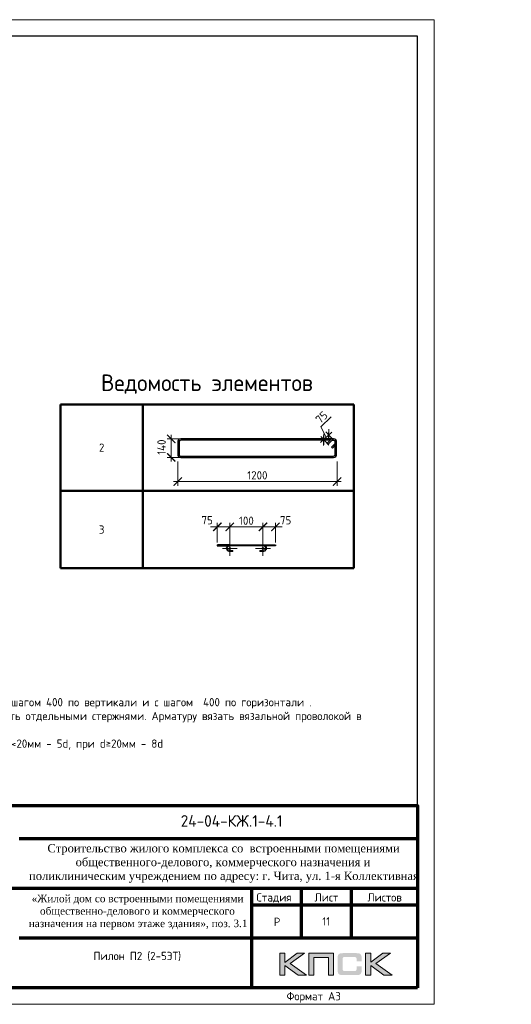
# Model space of a CAD drawing. Header units: millimetres. Extents: x 369815 to 1481759, y -423071 to -27917.
# Tile 226 of 380: x 576595 to 591404, y -198192 to -168492. Entities that reach past the tile are written whole.
import ezdxf
from ezdxf.enums import TextEntityAlignment as Align

# ---------------------------------------------------------------- set-up
doc = ezdxf.new("R2010")
doc.units = ezdxf.units.MM
doc.linetypes.add('CENTER2', pattern=[28.575, 19.05, -3.175, 3.175, -3.175])
doc.linetypes.add('GOST2.303 4', pattern=[7, 5, -2, 0])
for name, color, linetype, lineweight in [('Арм_шпильки', 143, 'Continuous', 18), ('Выноски', 20, 'Continuous', 20), ('Каркасы ригель', 3, 'Continuous', 0), ('Осевая', 10, 'CENTER2', 20), ('подоснова', 151, 'Continuous', 5), ('поз.', 2, 'Continuous', 25), ('размер', 1, 'Continuous', 25), ('РАЗМЕРЫ', 1, 'Continuous', 9), ('Рамка', 7, 'Continuous', 70), ('Текст', 7, 'Continuous', 25), ('ТОНКИЕ', 7, 'Continuous', 9)]:
    doc.layers.add(name, color=color, linetype=linetype, lineweight=lineweight)
doc.layers.add('Рамка печать', color=7, linetype='Continuous')
doc.layers.add('ТОЛСТЫЕ_ОСНОВНЫЕ', color=6, linetype='Continuous')
doc.styles.add('GOST 2.304', font='CS_Gost2304.shx')
doc.styles.add('GOST-2.304_Type-B', font='GOST_Common.ttf')
doc.styles.add('style1', font='GOST_Common.ttf', dxfattribs={"height": 500})
doc.styles.add('ГОСТ', font='GOST_Common.ttf')
doc.dimstyles.new('мой', dxfattribs={"dimscale": 100, "dimtxt": 2.5, "dimasz": 2.5, "dimexe": 1.25, "dimexo": 0.625, "dimtad": 1, "dimdec": 0, "dimtxsty": 'GOST-2.304_Type-B', "dimblk": 'ARCHTICK', "dimcen": 2.5, "dimdle": 2, "dimaunit": 1, "dimadec": 1, "dimazin": 2, "dimtfac": 1, "dimtdec": 0, "dimtmove": 1, "dimatfit": 3, "dimfxl": 1, "dimtfill": 1, "dimlwd": -1, "dimlwe": -1, "dimarcsym": 0})
doc.dimstyles.new('мой 25', dxfattribs={"dimscale": 100, "dimtxt": 2.5, "dimasz": 2.5, "dimexe": 1.25, "dimexo": 0.625, "dimtad": 1, "dimdec": 0, "dimlfac": 0.5, "dimtxsty": 'GOST-2.304_Type-B', "dimblk": 'ARCHTICK', "dimcen": 2.5, "dimdle": 1.25, "dimaunit": 1, "dimadec": 1, "dimazin": 2, "dimtfac": 1, "dimtdec": 0, "dimtmove": 1, "dimatfit": 3, "dimfxl": 6, "dimfxlon": 1, "dimtfill": 1, "dimlwd": -1, "dimlwe": -1, "dimarcsym": 0})

# ---------------------------------------------------------------- blocks, each defined once
blk = doc.blocks.new('штамп кж1.1')
at = {"layer": 'Рамка печать', "lineweight": 20}
h = blk.add_hatch(color=0, dxfattribs=at)
h.paths.add_polyline_path([(419458, -85094), (419234, -85094), (418867, -85370), (418867, -85094), (418712, -85094), (418712, -85757), (418867, -85757), (418867, -85466), (419264, -85757), (419512, -85757), (419019, -85406)])
h.paths.add_polyline_path([(419737, -85219), (420175, -85219), (420175, -85757), (420329, -85757), (420329, -85094), (420165, -85094), (419583, -85094), (419583, -85251), (419583, -85757), (419737, -85757)])
h.paths.add_polyline_path([(421451, -85091), (421295, -85091), (421295, -85754), (421451, -85754), (421451, -85462), (421847, -85754), (422095, -85754), (421602, -85403), (422041, -85091), (421818, -85091), (421451, -85367)])
blk.add_hatch(color=204, dxfattribs=at).paths.add_polyline_path([(421166, -85165), (421164, -85157), (421161, -85151), (421158, -85145), (421154, -85139), (421151, -85134), (421147, -85129), (421143, -85124), (421139, -85120), (421133, -85117), (421128, -85113), (421122, -85109), (421115, -85107), (421108, -85104), (421100, -85101), (421093, -85099), (421075, -85096), (421056, -85093), (421035, -85092), (421012, -85091), (420617, -85091), (420594, -85092), (420573, -85093), (420553, -85096), (420536, -85099), (420528, -85102), (420521, -85104), (420514, -85107), (420508, -85110), (420502, -85113), (420496, -85117), (420491, -85120), (420486, -85124), (420482, -85129), (420478, -85134), (420474, -85139), (420471, -85145), (420468, -85151), (420466, -85158), (420463, -85165), (420461, -85172), (420457, -85188), (420455, -85206), (420453, -85226), (420453, -85248), (420453, -85596), (420453, -85618), (420455, -85638), (420457, -85656), (420461, -85673), (420463, -85680), (420466, -85687), (420468, -85694), (420471, -85700), (420474, -85705), (420478, -85711), (420482, -85716), (420486, -85720), (420491, -85725), (420496, -85728), (420502, -85731), (420508, -85735), (420514, -85738), (420521, -85740), (420528, -85743), (420536, -85745), (420553, -85749), (420573, -85751), (420594, -85753), (420617, -85754), (421012, -85754), (421035, -85753), (421056, -85752), (421075, -85749), (421092, -85746), (421100, -85743), (421108, -85741), (421115, -85738), (421122, -85735), (421128, -85732), (421133, -85728), (421139, -85725), (421143, -85720), (421147, -85716), (421151, -85711), (421154, -85706), (421158, -85700), (421161, -85694), (421164, -85688), (421166, -85680), (421169, -85673), (421172, -85656), (421175, -85639), (421176, -85618), (421177, -85596), (421177, -85487), (421022, -85487), (421022, -85576), (421022, -85582), (421021, -85588), (421020, -85594), (421019, -85599), (421017, -85604), (421015, -85608), (421012, -85612), (421008, -85616), (421005, -85619), (421001, -85622), (420996, -85624), (420991, -85626), (420987, -85627), (420981, -85628), (420974, -85628), (420968, -85629), (420649, -85629), (420644, -85628), (420639, -85628), (420635, -85626), (420631, -85624), (420627, -85621), (420624, -85618), (420620, -85615), (420617, -85611), (420615, -85607), (420613, -85603), (420611, -85598), (420609, -85593), (420607, -85584), (420607, -85574), (420607, -85256), (420607, -85250), (420607, -85245), (420609, -85240), (420610, -85235), (420611, -85231), (420613, -85228), (420616, -85225), (420619, -85221), (420622, -85218), (420626, -85216), (420630, -85214), (420634, -85212), (420639, -85211), (420643, -85210), (420649, -85210), (420654, -85210), (420968, -85210), (420974, -85210), (420981, -85210), (420986, -85212), (420991, -85213), (420996, -85215), (421000, -85217), (421004, -85220), (421008, -85223), (421011, -85227), (421014, -85231), (421017, -85235), (421019, -85240), (421020, -85245), (421021, -85250), (421022, -85257), (421022, -85263), (421022, -85336), (421177, -85336), (421177, -85248), (421176, -85226), (421175, -85206), (421172, -85188), (421168, -85172)])
at = {"layer": 'Рамка', "color": 7}
for p, q in [((410858, -81634), (422858, -81634)), ((404358, -83134), (422858, -83134)), ((419358, -83134), (419358, -84634)), ((420858, -83134), (420858, -84634)), ((417858, -83634), (422858, -83634)), ((417858, -83634), (422858, -83634)), ((410858, -84634), (422858, -84634))]:
    blk.add_line(p, q, dxfattribs=at)
at = {"layer": 'Рамка'}
blk.add_line((417858, -83134), (417858, -86134), dxfattribs=at)
blk.add_lwpolyline([(422858, -86134), (404358, -86134), (404358, -80634), (422858, -80634)], close=True, dxfattribs=at)
at = {"layer": 'Рамка печать', "color": 0, "lineweight": 20}
for points in [[(418712, -85757), (418712, -85094), (418867, -85094), (418867, -85370), (419234, -85094), (419458, -85094), (419019, -85406), (419512, -85757), (419264, -85757), (418867, -85466), (418867, -85757), (418712, -85757)], [(419737, -85757), (419737, -85219), (420175, -85219), (420175, -85757), (420329, -85757), (420329, -85094), (420165, -85094), (419583, -85094), (419583, -85251), (419583, -85757), (419737, -85757)], [(421295, -85754), (421295, -85091), (421451, -85091), (421451, -85367), (421818, -85091), (422041, -85091), (421602, -85403), (422095, -85754), (421847, -85754), (421451, -85462), (421451, -85754), (421295, -85754)]]:
    blk.add_lwpolyline(points, close=True, dxfattribs=at)
at = {"layer": 'Текст', "color": 7, "style": 'ГОСТ'}
blk.add_text('24-04-КЖ.1-4.1', height=350, dxfattribs=at).set_placement((417259, -81103), align=Align.MIDDLE_CENTER)
for s, p in [('Стадия', (418009, -83534)), ('Лист', (419758, -83534)), ('Листов', (421350, -83534)), ('Р', (418530, -84272))]:
    blk.add_text(s, height=250, dxfattribs=at).set_placement(p)
at = {"layer": 'Текст', "color": 7, "attachment_point": 1, "style": 'ГОСТ'}
for s, width, heights, insert, char_height in [('\\pi594.35517;{\\fTimes New Roman|b0|i0|c204|p18;\\C256;Строительство жилого комплекса со  встроенными помещениями \\P\\pi1441.86779;общественного-делового, коммерческого назначения и \\P\\pi41.3631;поликлиническим учреждением по адресу: г. Чита, ул. 1-я Коллективная}', 11543.07, [0], (411117, -81801), 250), ('\\pi389.01406;{\\fTimes New Roman|b0|i0|c204|p18;\\C256;«Жилой дом со встроенными помещениями \\P\\pi641.91601;общественно-делового и коммерческого \\P\\pi302.06381;назначения на первом этаже здания», поз. 3.1\\P}', 7000, [1500], (410844, -83331), 225)]:
    blk.add_mtext_dynamic_manual_height_columns(s, width=width, gutter_width=12.5, heights=heights, dxfattribs=dict(at, insert=insert, char_height=char_height))
blk = doc.blocks.new('*T501')
at = {"layer": 'Выноски', "color": 0, "linetype": 'ByBlock', "lineweight": 50, "transparency": 16777216}
for p, q in [((0, 0), (8834, 0)), ((0, 0), (0, -4943)), ((2484, 0), (2484, -4943)), ((8834, 0), (8834, -4943)), ((0, -2606), (8834, -2606)), ((0, -4943), (8834, -4943))]:
    blk.add_line(p, q, dxfattribs=at)
at = {"layer": 'Выноски', "color": 0, "transparency": 16777216, "char_height": 250, "width": 2183.67, "attachment_point": 5, "style": 'GOST-2.304_Type-B'}
for s, insert in [('2', (1242, -1303)), ('3', (1242, -3774))]:
    blk.add_mtext(s, dxfattribs=dict(at, insert=insert))
blk = doc.blocks.new('*U121')
for p, q in [((-8, 0), (-7, 7.2)), ((-7, -7.2), (-8, 0)), ((-7, 7.2), (-4.2, 14)), ((-4.2, 14), (0.2, 19.8)), ((0.2, 19.8), (6, 24.2)), ((6, 24.2), (12.8, 27)), ((12.8, 27), (20, 28)), ((44, 28), (20, 28)), ((20, 20), (44, 20)), ((44, 20), (44, 28)), ((262.7, 28), (286.7, 28)), ((262.7, 20), (262.7, 28)), ((286.7, 20), (262.7, 20)), ((293.9, 27), (286.7, 28)), ((300.7, 24.2), (293.9, 27)), ((306.5, 19.8), (300.7, 24.2)), ((310.9, 14), (306.5, 19.8)), ((313.7, 7.2), (310.9, 14)), ((314.7, 0), (313.7, 7.2)), ((-4.2, -14), (-7, -7.2)), ((0.2, -19.8), (-4.2, -14)), ((6, -24.2), (0.2, -19.8)), ((12.8, -27), (6, -24.2)), ((20, -28), (12.8, -27)), ((20, -28), (286.7, -28)), ((286.7, -28), (293.9, -27)), ((293.9, -27), (300.7, -24.2)), ((300.7, -24.2), (306.5, -19.8)), ((306.5, -19.8), (310.9, -14)), ((310.9, -14), (313.7, -7.2)), ((313.7, -7.2), (314.7, 0))]:
    blk.add_line(p, q)
at = {"color": 0, "linetype": 'ByBlock', "lineweight": -2}
for p, q in [((0, 0), (0.7, 5.2)), ((0.7, 5.2), (2.7, 10)), ((2.7, 10), (5.9, 14.1)), ((5.9, 14.1), (10, 17.3)), ((10, 17.3), (14.8, 19.3)), ((14.8, 19.3), (20, 20)), ((291.8, 19.3), (286.7, 20)), ((296.7, 17.3), (291.8, 19.3)), ((300.8, 14.1), (296.7, 17.3)), ((304, 10), (300.8, 14.1)), ((306, 5.2), (304, 10)), ((306.7, 0), (306, 5.2)), ((0.7, -5.2), (0, 0)), ((2.7, -10), (0.7, -5.2)), ((5.9, -14.1), (2.7, -10)), ((10, -17.3), (5.9, -14.1)), ((14.8, -19.3), (10, -17.3)), ((20, -20), (14.8, -19.3)), ((20, -20), (286.7, -20)), ((286.7, -20), (291.8, -19.3)), ((291.8, -19.3), (296.7, -17.3)), ((296.7, -17.3), (300.8, -14.1)), ((300.8, -14.1), (304, -10)), ((304, -10), (306, -5.2)), ((306, -5.2), (306.7, 0))]:
    blk.add_line(p, q, dxfattribs=at)
at = {"style": 'GOST 2.304', "oblique": 15, "flags": 9}
for tag, p in [('ДИАМЕТР', (117.8, -62.2)), ('ДЛИНА', (118.1, -72.5)), ('ПОЗИЦИЯ', (118, -56.6)), ('КЛАСС', (118, -67.8)), ('МАССА', (118.7, -78.2))]:
    blk.add_attdef(tag, p, '', height=2.5, dxfattribs=at)
blk = doc.blocks.new('_ArchTick')
at = {"color": 0, "linetype": 'ByBlock', "const_width": 0.15}
blk.add_lwpolyline([(-0.5, -0.5), (0.5, 0.5)], dxfattribs=at)
blk = doc.blocks.new('*D502')
at = {"layer": 'DEFPOINTS', "color": 0, "transparency": 16777216}
for p in [(583923, -183791), (582923, -184328), (583923, -184328)]:
    blk.add_point(p, dxfattribs=at)
at = {"layer": 'РАЗМЕРЫ', "color": 0, "linetype": 'Continuous', "transparency": 16777216}
for p, q in [((582723, -183791), (584123, -183791)), ((582923, -184266), (582923, -183666)), ((583923, -184265), (583923, -183666))]:
    blk.add_line(p, q, dxfattribs=at)
at = {"layer": 'РАЗМЕРЫ', "color": 0, "transparency": 16777216, "xscale": 250, "yscale": 250, "zscale": 250, "rotation": 180}
blk.add_blockref('_ArchTick', (582923, -183791), dxfattribs=at)
at = {"layer": 'РАЗМЕРЫ', "color": 0, "transparency": 16777216, "xscale": 250, "yscale": 250, "zscale": 250}
blk.add_blockref('_ArchTick', (583923, -183791), dxfattribs=at)
at = {"layer": 'РАЗМЕРЫ', "color": 0, "transparency": 16777216, "insert": (583423, -183604), "char_height": 250, "attachment_point": 5, "style": 'GOST-2.304_Type-B', "bg_fill": 3, "box_fill_scale": 1.1, "bg_fill_color": 256, "bg_fill_true_color": 13158600, "bg_fill_transparency": 0}
blk.add_mtext('100', dxfattribs=at)
blk = doc.blocks.new('*D568')
at = {"layer": 'DEFPOINTS', "color": 0, "transparency": 16777216}
for p in [(582547, -184328), (582923, -184328)]:
    blk.add_point(p, dxfattribs=at)
at = {"layer": 'РАЗМЕРЫ', "color": 0, "linetype": 'Continuous', "transparency": 16777216}
for p, q in [((583123, -183791), (582347, -183791)), ((582547, -184265), (582547, -183666)), ((582923, -184266), (582923, -183666))]:
    blk.add_line(p, q, dxfattribs=at)
at = {"layer": 'РАЗМЕРЫ', "color": 0, "transparency": 16777216, "xscale": 250, "yscale": 250, "zscale": 250}
blk.add_blockref('_ArchTick', (582923, -183791), dxfattribs=at)
at = {"layer": 'РАЗМЕРЫ', "color": 0, "transparency": 16777216, "insert": (582241, -183589), "char_height": 250, "attachment_point": 5, "style": 'GOST-2.304_Type-B', "bg_fill": 3, "box_fill_scale": 1.1, "bg_fill_color": 256, "bg_fill_true_color": 13158600, "bg_fill_transparency": 0}
blk.add_mtext('75', dxfattribs=at)
at = {"layer": 'DEFPOINTS', "color": 0, "transparency": 16777216}
blk.add_point((582547, -183791), dxfattribs=at)
at = {"layer": 'РАЗМЕРЫ', "color": 0, "transparency": 16777216, "xscale": 250, "yscale": 250, "zscale": 250, "rotation": 180}
blk.add_blockref('_ArchTick', (582547, -183791), dxfattribs=at)
blk = doc.blocks.new('*D569')
at = {"layer": 'DEFPOINTS', "color": 0, "transparency": 16777216}
for p in [(583923, -184328), (584299, -184328)]:
    blk.add_point(p, dxfattribs=at)
at = {"layer": 'РАЗМЕРЫ', "color": 0, "linetype": 'Continuous', "transparency": 16777216}
for p, q in [((583723, -183791), (584499, -183791)), ((583923, -184266), (583923, -183666)), ((584299, -184265), (584299, -183666))]:
    blk.add_line(p, q, dxfattribs=at)
at = {"layer": 'РАЗМЕРЫ', "color": 0, "transparency": 16777216, "xscale": 250, "yscale": 250, "zscale": 250, "rotation": 180}
blk.add_blockref('_ArchTick', (583923, -183791), dxfattribs=at)
at = {"layer": 'РАЗМЕРЫ', "color": 0, "transparency": 16777216, "insert": (584606, -183589), "char_height": 250, "attachment_point": 5, "style": 'GOST-2.304_Type-B', "bg_fill": 3, "box_fill_scale": 1.1, "bg_fill_color": 256, "bg_fill_true_color": 13158600, "bg_fill_transparency": 0}
blk.add_mtext('75', dxfattribs=at)
at = {"layer": 'DEFPOINTS', "color": 0, "transparency": 16777216}
blk.add_point((584299, -183791), dxfattribs=at)
at = {"layer": 'РАЗМЕРЫ', "color": 0, "transparency": 16777216, "xscale": 250, "yscale": 250, "zscale": 250}
blk.add_blockref('_ArchTick', (584299, -183791), dxfattribs=at)
blk = doc.blocks.new('*U122')
at = {"color": 0, "linetype": 'ByBlock', "lineweight": -2}
for p, q in [((-10, 1176.4), (-10, 12.5)), ((-10, 1169.4), (-10, 1176.4)), ((22, 1128), (-3.4, 1153.5)), ((0, 1169.4), (0, 1176.4)), ((0, 1150.1), (0, 12.5)), ((3.7, 1160.6), (29.1, 1135.1)), ((108.8, 1198.9), (12.5, 1198.9)), ((108.8, 1188.9), (12.5, 1188.9)), ((29.1, 1135.1), (22, 1128)), ((53.8, 1159.8), (28.3, 1185.2)), ((38.8, 1188.9), (60.9, 1166.9)), ((60.9, 1166.9), (53.8, 1159.8)), ((121.3, 12.5), (121.3, 1176.4)), ((131.3, 12.5), (131.3, 1176.4)), ((12.5, 0), (108.8, 0)), ((12.5, -10), (108.8, -10))]:
    blk.add_line(p, q, dxfattribs=at)
for centre, radius, start, end in [((12.5, 1176.4), 22.5, 90, 180), ((12.5, 1169.4), 22.5, 180, 225), ((12.5, 1176.4), 12.5, 90, 180), ((12.5, 1169.4), 12.5, 180, 225), ((19.5, 1176.4), 12.5, 45, 90), ((108.8, 1176.4), 22.5, 0, 90), ((108.8, 1176.4), 12.5, 0, 90), ((12.5, 12.5), 22.5, 180, 270), ((12.5, 12.5), 12.5, 180, 270), ((108.8, 12.5), 12.5, 270, 0), ((108.8, 12.5), 22.5, 270, 0)]:
    blk.add_arc(centre, radius, start, end, dxfattribs=at)
at = {"style": 'GOST 2.304', "oblique": 15, "flags": 9}
for tag, p in [('ДИАМЕТР', (-52.8, -63)), ('КЛАСС', (-53, -68.7)), ('ДЛИНА', (-52.5, -73.8)), ('ПОЗИЦИЯ', (-52.3, -58)), ('МАССА', (-52.3, -78.3))]:
    blk.add_attdef(tag, p, '', height=2.5, dxfattribs=at)
blk = doc.blocks.new('*D503')
at = {"layer": 'DEFPOINTS', "color": 0, "transparency": 16777216}
for p in [(581355, -181469), (586154, -181607), (581355, -182423)]:
    blk.add_point(p, dxfattribs=at)
at = {"layer": 'РАЗМЕРЫ', "color": 0, "linetype": 'Continuous', "transparency": 16777216}
for p, q in [((581355, -181823), (581355, -182548)), ((586154, -181823), (586154, -182548)), ((586279, -182423), (581230, -182423))]:
    blk.add_line(p, q, dxfattribs=at)
at = {"layer": 'РАЗМЕРЫ', "color": 0, "transparency": 16777216, "xscale": 250, "yscale": 250, "zscale": 250, "rotation": 180}
blk.add_blockref('_ArchTick', (581355, -182423), dxfattribs=at)
at = {"layer": 'РАЗМЕРЫ', "color": 0, "transparency": 16777216, "xscale": 250, "yscale": 250, "zscale": 250}
blk.add_blockref('_ArchTick', (586154, -182423), dxfattribs=at)
at = {"layer": 'РАЗМЕРЫ', "color": 0, "transparency": 16777216, "insert": (583754, -182236), "char_height": 250, "attachment_point": 5, "style": 'GOST-2.304_Type-B', "bg_fill": 3, "box_fill_scale": 1.1, "bg_fill_color": 256, "bg_fill_true_color": 13158600, "bg_fill_transparency": 0}
blk.add_mtext('1200', dxfattribs=at)
blk = doc.blocks.new('*D570')
at = {"layer": 'DEFPOINTS', "color": 0, "transparency": 16777216}
for p in [(581160, -181137), (582670, -181137), (582324, -181696)]:
    blk.add_point(p, dxfattribs=at)
at = {"layer": 'РАЗМЕРЫ', "color": 0, "linetype": 'Continuous', "transparency": 16777216}
for p, q in [((581760, -181137), (581035, -181137)), ((581160, -181821), (581160, -181012)), ((581760, -181696), (581035, -181696))]:
    blk.add_line(p, q, dxfattribs=at)
at = {"layer": 'РАЗМЕРЫ', "color": 0, "transparency": 16777216, "insert": (580867, -181385), "char_height": 250, "attachment_point": 5, "rotation": 90, "style": 'GOST-2.304_Type-B', "bg_fill": 3, "box_fill_scale": 1.1, "bg_fill_color": 256, "bg_fill_true_color": 13158600, "bg_fill_transparency": 0}
blk.add_mtext('140', dxfattribs=at)
at = {"layer": 'РАЗМЕРЫ', "color": 0, "transparency": 16777216, "xscale": 250, "yscale": 250, "zscale": 250}
for p, rotation in [((581160, -181137), 90), ((581160, -181696), 270)]:
    blk.add_blockref('_ArchTick', p, dxfattribs=dict(at, rotation=rotation))
blk = doc.blocks.new('*U78')
at = {"layer": 'ТОЛСТЫЕ_ОСНОВНЫЕ', "color": 6}
blk.add_lwpolyline([(20, 5), (415, 5), (415, 292), (20, 292)], close=True, dxfattribs=at)
at = {"layer": 'ТОНКИЕ'}
blk.add_lwpolyline([(0, 0), (420, 0), (420, 297), (0, 297)], close=True, dxfattribs=at)
at = {"layer": 'Текст', "style": 'style1'}
blk.add_text('Формат А3', height=2.5, dxfattribs=at).set_placement((375.57, 1.2))
blk = doc.blocks.new('*T504')
at = {"layer": 'Каркасы ригель', "color": 0, "linetype": 'ByBlock', "lineweight": -2, "transparency": 16777216}
for p, q in [((0, 0), (1500, 0)), ((0, -1000), (1500, -1000))]:
    blk.add_line(p, q, dxfattribs=at)
at = {"layer": 'Каркасы ригель', "color": 0, "linetype": 'ByBlock', "lineweight": 50, "transparency": 16777216}
for p, q in [((0, 0), (0, -1000)), ((1500, 0), (1500, -1000))]:
    blk.add_line(p, q, dxfattribs=at)
at = {"layer": 'Каркасы ригель', "color": 0, "linetype": 'Continuous', "lineweight": 0, "transparency": 16777216, "insert": (750, -500), "char_height": 250, "width": 1000, "attachment_point": 5, "style": 'ГОСТ'}
blk.add_mtext('11', dxfattribs=at)
blk = doc.blocks.new('*D2335')
at = {"layer": 'DEFPOINTS', "color": 0, "transparency": 16777216}
for p in [(585904, -181016), (585952, -181370), (586104, -181226)]:
    blk.add_point(p, dxfattribs=at)
at = {"layer": 'РАЗМЕРЫ', "color": 0, "linetype": 'Continuous', "transparency": 16777216}
for p, q in [((585666, -180768), (585973, -180476)), ((585828, -181088), (585666, -180768)), ((585661, -181246), (585994, -180930)), ((585909, -181325), (585666, -181069)), ((586061, -181181), (585818, -180925))]:
    blk.add_line(p, q, dxfattribs=at)
at = {"layer": 'РАЗМЕРЫ', "color": 0, "transparency": 16777216, "xscale": 250, "yscale": 250, "zscale": 250}
for p, rotation in [((585904, -181016), 43.53873592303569), ((585752, -181160), 223.5387359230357)]:
    blk.add_blockref('_ArchTick', p, dxfattribs=dict(at, rotation=rotation))
at = {"layer": 'РАЗМЕРЫ', "color": 0, "transparency": 16777216, "insert": (585690, -180486), "char_height": 250, "attachment_point": 5, "rotation": 43.5387, "style": 'GOST-2.304_Type-B', "bg_fill": 3, "box_fill_scale": 1.1, "bg_fill_color": 256, "bg_fill_true_color": 13158600, "bg_fill_transparency": 0}
blk.add_mtext('75', dxfattribs=at)

msp = doc.modelspace()

# ---------------------------------------------------------------- block references
for name, p in [('*T501', (577821.7, -180097.3, 3100)), ('*T504', (585077.8, -195191.8, 3100))]:
    msp.add_blockref(name, p)
at = {"lineweight": 30, "xscale": 3.959999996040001, "yscale": 3.959999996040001, "zscale": 3.959999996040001, "rotation": 269.9999999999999}
msp.add_blockref('*U122', (581394.3, -181176.5, 3100), dxfattribs=at)
at = {"layer": 'Арм_шпильки', "color": 3, "xscale": 3.75, "yscale": 3.75, "zscale": 3.75, "rotation": 180}
msp.add_blockref('*U121', (583998.4, -184432.7, 3100), dxfattribs=at)
at = {"layer": 'размер'}
for p in [(70023.8, -111557.6, 3100), (120612.6, -111557.6, 3100), (165719.5, -111557.6, 3100)]:
    msp.add_blockref('штамп кж1.1', p, dxfattribs=at)

# ---------------------------------------------------------------- texts
at = {"ltscale": 100, "char_height": 250, "width": 17398.124, "attachment_point": 1, "style": 'GOST-2.304_Type-B'}
for insert in [(525468.6, -188536.5, 3100), (570575.4, -188536.5, 3100)]:
    msp.add_mtext('\\pi-750,l750,t750,5000;1.^IОбщие примечания см. лист 1\\P2.^IШпильки поз.3 устанавливать с шагом 400 по вертикали и с шагом  400 по горизонтали .\\P3.^IАрмирование пилонов  выполнять отдельными стержнями. Арматуру вязать вязальной проволокой в каждом пересечении.\\P{\\C7;4.^IДиаметр оправки стержня при d<20мм - 5d, при d≥20мм - 8d}', dxfattribs=dict(at, insert=insert))
at = {"layer": 'РАЗМЕРЫ', "insert": (582235, -179483.9, 3100), "char_height": 500, "attachment_point": 5, "style": 'GOST-2.304_Type-B'}
msp.add_mtext_dynamic_manual_height_columns('{\\C0;Ведомость элементов}', width=15225.227, gutter_width=15, heights=[0], dxfattribs=at)
at = {"layer": 'Текст', "color": 7, "char_height": 250, "attachment_point": 1, "style": 'ГОСТ'}
for s, insert in [('\\pi3500;{\\C0;\\P\\pi1371.59091;План пилонов} 2-5-го этажа{\\H1.83333x; }', (480882.1, -196191.8, 3100)), ('\\pi3500;{\\C256;\\P\\pi2264.39394;Пилон П1 (2-5ЭТ)}', (531471, -196191.8, 3100)), ('\\pi3500;{\\C256;\\P\\pi2239.39394;Пилон П2 (2-5ЭТ)}', (576577.8, -196191.8, 3100))]:
    msp.add_mtext_dynamic_manual_height_columns(s, width=7000, gutter_width=12.5, heights=[1500], dxfattribs=dict(at, insert=insert))

# ---------------------------------------------------------------- next in the draw order: dimensions: what is measured, and where the dimension line sits
at = {"layer": 'РАЗМЕРЫ', "color": 146, "true_color": 0x006272}
dim = msp.add_linear_dim(base=(581354.7, -182423, 3100), p1=(586153.9, -181606.7, 3100), p2=(581354.7, -181468.7, 3100), dimstyle='мой 25', override={"dimlfac": 0.25}, dxfattribs=at)
dim.commit()
dim.dimension.update_dxf_attribs({"geometry": '*D503', "text_midpoint": (583754.3, -182235.5, 3100)})
dim = msp.add_linear_dim(base=(583923.4, -183791.2, 3100), p1=(582923.5, -184328.5, 3100), p2=(583923.4, -184327.7, 3100), text='100', dimstyle='мой', dxfattribs=at)
dim.commit()
dim.dimension.update_dxf_attribs({"geometry": '*D502', "text_midpoint": (583423.4, -183603.7, 3100)})

# ---------------------------------------------------------------- next in the draw order: linework, layer by layer
at = {"layer": 'поз.', "linetype": 'GOST2.303 4', "ltscale": 0.4, "elevation": 3100}
for points in [[(582923.4, -184327.7), (582547.4, -184327.7), (582547.4, -184357.7), (582922.1, -184357.9)], [(583923.4, -184327.7), (584299.4, -184327.7), (584299.4, -184357.7), (583924.7, -184357.9)]]:
    msp.add_lwpolyline(points, dxfattribs=at)

# ---------------------------------------------------------------- next in the draw order: dimensions: what is measured, and where the dimension line sits
at = {"layer": 'РАЗМЕРЫ', "color": 146}
dim = msp.add_linear_dim(base=(581160.1, -181136.9, 3100), p1=(582324, -181696.3, 3100), p2=(582669.8, -181136.9, 3100), angle=90, dimstyle='мой 25', override={"dimlfac": 0.25}, dxfattribs=at)
dim.commit()
dim.dimension.update_dxf_attribs({"geometry": '*D570', "text_midpoint": (581054.9, -181385, 3100), "dimtype": 160})

# ---------------------------------------------------------------- next in the draw order: dimensions: what is measured, and where the dimension line sits
dim = msp.add_linear_dim(base=(582547.4, -183791.2, 3100), p1=(582923.5, -184328.5, 3100), p2=(582547.4, -184327.7, 3100), text='75', dimstyle='мой', dxfattribs=at)
dim.commit()
dim.dimension.update_dxf_attribs({"geometry": '*D568', "text_midpoint": (582240.6, -183776.9, 3100), "dimtype": 160})
dim = msp.add_linear_dim(base=(584299.4, -183791.2, 3100), p1=(583923.4, -184328.5, 3100), p2=(584299.4, -184327.7, 3100), angle=180, text='75', dimstyle='мой', dxfattribs=at)
dim.commit()
dim.dimension.update_dxf_attribs({"geometry": '*D569', "text_midpoint": (584606.3, -183776.9, 3100), "dimtype": 160})

# ---------------------------------------------------------------- next in the draw order: linework, layer by layer
at = {"layer": 'Осевая', "ltscale": 0.1}
for p, q in [((582923.5, -184220.2, 3100), (582923.5, -184668.5, 3100)), ((583923.4, -184220.2, 3100), (583923.4, -184668.5, 3100)), ((583147.6, -184444.3, 3100), (582699.3, -184444.3, 3100)), ((584147.5, -184444.3, 3100), (583699.3, -184444.3, 3100))]:
    msp.add_line(p, q, dxfattribs=at)
at = {"layer": 'подоснова'}
for centre in [(582923.5, -184444.3, 3100), (583923.4, -184444.3, 3100)]:
    msp.add_circle(centre, 32, dxfattribs=at)

# ---------------------------------------------------------------- next in the draw order: block references
at = {"xscale": 100, "yscale": 100, "zscale": 100}
msp.add_blockref('*U78', (547077.8, -198191.8, 3100), dxfattribs=at)

# ---------------------------------------------------------------- next in the draw order: dimensions: what is measured, and where the dimension line sits
at = {"layer": 'РАЗМЕРЫ', "color": 146, "true_color": 0x006272}
dim = msp.add_aligned_dim(p1=(585952, -181370.4), p2=(586103.6, -181226.3), distance=290.3, text='75', dimstyle='мой 25', override={"dimlfac": 0.25}, dxfattribs=at)
dim.commit()
dim.dimension.update_dxf_attribs({"geometry": '*D2335', "text_midpoint": (585581.9, -180588.7)})

doc.saveas('drawing.dxf')
